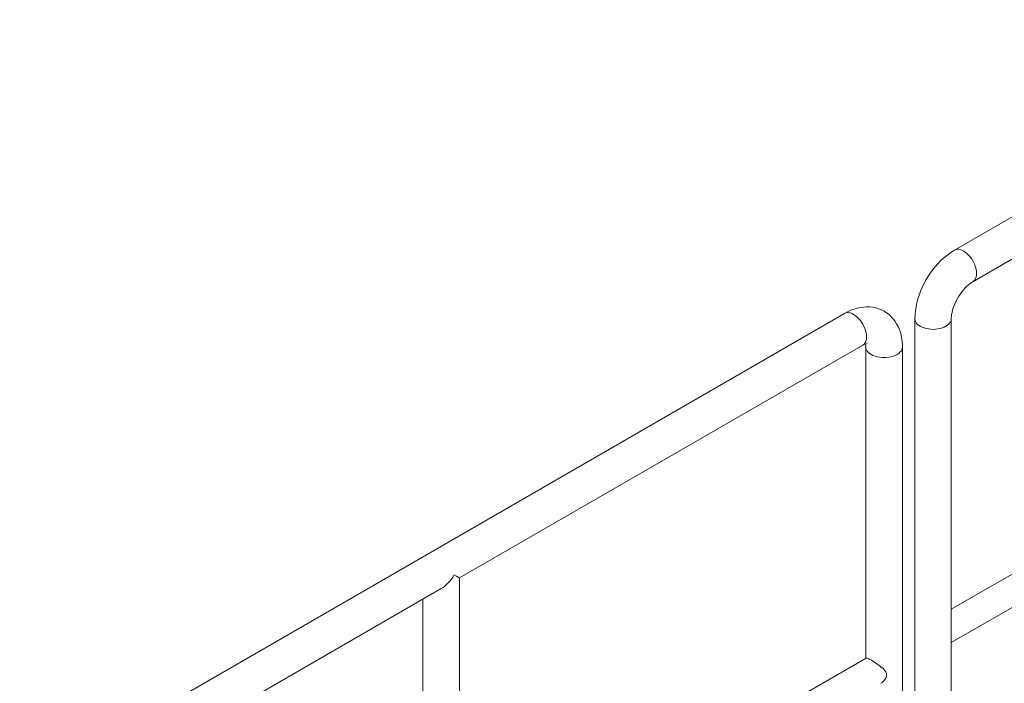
# Model space of a CAD drawing. Header units: millimetres. Extents: x 450 to 25135, y 150 to 17673.
# Tile 449 of 463: x 16850 to 17989, y 15456 to 16224. Entities that reach past the tile are written whole.
import ezdxf

# ---------------------------------------------------------------- set-up
doc = ezdxf.new("R2010")
doc.units = ezdxf.units.MM
doc.linetypes.add('SLD-Centrada-doble', pattern=[12.7, 6.35, -1.27, 1.27, -1.27, 1.27, -1.27])
doc.linetypes.add('SLD-Continua', pattern=[0])
doc.layers.add('OCULTA', color=8, linetype='SLD-Continua')

msp = doc.modelspace()

# ---------------------------------------------------------------- linework, layer by layer
at = {"layer": 'OCULTA', "linetype": 'SLD-Continua', "lineweight": 18, "ltscale": 30}
for p, q in [((19381.4, 16793.7), (17931.8, 15957.1)), ((17952.9, 15920.6), (18413.8, 16186.6)), ((17804.4, 15883.8), (16849.8, 15332.9)), ((17885.9, 15877.6), (17885.9, 15033.2)), ((17928.1, 15515.4), (17928.1, 15877.6)), ((17358.9, 15577.7), (17825.6, 15847.1)), ((17829.2, 15845), (17829.2, 15484.7)), ((17871.6, 15000.6), (17871.6, 15845)), ((18393.1, 15809.9), (17928.1, 15541.6)), ((17928.1, 15503), (18409.8, 15781)), ((17358.9, 15187.9), (17358.9, 15577.7)), ((16871, 15296.1), (17337.7, 15565.5)), ((17316.5, 15553.3), (17316.5, 15188.9)), ((17928.1, 15158), (17928.1, 15504)), ((17829.5, 15485), (17358.9, 15213.3))]:
    msp.add_line(p, q, dxfattribs=at)
at = {"layer": 'OCULTA', "linetype": 'SLD-Continua', "lineweight": 18, "ltscale": 30, "flags": 128}
for points in [[(17931.8, 15957.1), (17929.7, 15955.8), (17926, 15953.4), (17922.5, 15950.7), (17919, 15947.8), (17915.7, 15944.6), (17912.5, 15941.3), (17909.4, 15937.8), (17906.5, 15934.1), (17903.7, 15930.3), (17901.1, 15926.3), (17898.7, 15922.2), (17896.4, 15918.1), (17894.4, 15913.8), (17892.5, 15909.5), (17890.9, 15905.1), (17889.4, 15900.7), (17888.2, 15896.2), (17887.3, 15891.7), (17886.6, 15887.2), (17886.1, 15882.7), (17885.9, 15878.5), (17885.9, 15877.6)], [(17942.4, 15956.1), (17940.4, 15957), (17938.5, 15957.7), (17936.7, 15958.1), (17934.9, 15958.1), (17933.3, 15957.7), (17931.8, 15957.1), (17931.8, 15957.1)], [(17952.9, 15920.6), (17952.9, 15920.6), (17954.2, 15921.5), (17955.3, 15922.8), (17956.1, 15924.3), (17956.8, 15926.1), (17957.1, 15928.1), (17957.3, 15930.2), (17957.1, 15932.6), (17956.8, 15935), (17956.1, 15937.5), (17955.3, 15940), (17954.2, 15942.5), (17952.9, 15944.9), (17951.4, 15947.3), (17949.8, 15949.5), (17948.1, 15951.5), (17946.2, 15953.3), (17944.3, 15954.8), (17942.4, 15956.1), (17940.4, 15957), (17938.5, 15957.7), (17936.7, 15958.1), (17934.9, 15958.1), (17933.3, 15957.7), (17931.8, 15957.1)], [(17952.9, 15920.6), (17954.2, 15921.5), (17955.3, 15922.8), (17956.1, 15924.3), (17956.8, 15926.1), (17957.1, 15928.1), (17957.3, 15930.2), (17957.1, 15932.6), (17956.8, 15935), (17956.1, 15937.5), (17955.3, 15940), (17954.2, 15942.5), (17952.9, 15944.9), (17951.4, 15947.3), (17949.8, 15949.5), (17948.1, 15951.5), (17946.2, 15953.3), (17944.3, 15954.8), (17942.4, 15956.1)], [(17928.1, 15877.6), (17928.1, 15878.6), (17928.2, 15880.6), (17928.5, 15882.8), (17929, 15885.1), (17929.6, 15887.7), (17930.4, 15890.3), (17931.3, 15893), (17932.5, 15895.8), (17933.8, 15898.6), (17935.3, 15901.3), (17936.9, 15904), (17938.6, 15906.6), (17940.4, 15909), (17942.2, 15911.3), (17944.1, 15913.4), (17946.1, 15915.4), (17947.9, 15917), (17949.8, 15918.5), (17951.5, 15919.7), (17952.9, 15920.6)], [(17871.6, 15845), (17871.5, 15847.5), (17871.2, 15851.8), (17870.6, 15856.1), (17869.7, 15860.2), (17868.5, 15864.1), (17867, 15867.8), (17865.2, 15871.2), (17863.3, 15874.5), (17861, 15877.4), (17858.6, 15880.1), (17856, 15882.5), (17853.2, 15884.6), (17850.2, 15886.5), (17847.1, 15888), (17843.9, 15889.3), (17840.6, 15890.3), (17837.2, 15891), (17833.8, 15891.4), (17830.2, 15891.5), (17826.6, 15891.3), (17823, 15890.8), (17819.3, 15890), (17815.5, 15888.9), (17811.8, 15887.5), (17808, 15885.8), (17804.4, 15883.8)], [(17885.9, 15877.6), (17885.9, 15877.6), (17886.1, 15876), (17886.6, 15874.5), (17887.5, 15873), (17888.7, 15871.5), (17890.3, 15870.2), (17892.1, 15869), (17894.2, 15868), (17896.5, 15867.1), (17898.9, 15866.4), (17901.5, 15865.9), (17904.3, 15865.6), (17907, 15865.4), (17909.8, 15865.6), (17912.5, 15865.9), (17915.1, 15866.4), (17917.5, 15867.1), (17919.8, 15868), (17921.9, 15869), (17923.7, 15870.2), (17925.3, 15871.5), (17926.5, 15873), (17927.4, 15874.5), (17927.9, 15876), (17928.1, 15877.6)], [(17885.9, 15877.6), (17886.1, 15876), (17886.6, 15874.5), (17887.5, 15873), (17888.7, 15871.5), (17890.3, 15870.2), (17892.1, 15869), (17894.2, 15868), (17896.5, 15867.1), (17898.9, 15866.4), (17901.5, 15865.9), (17904.3, 15865.6), (17907, 15865.4), (17909.8, 15865.6), (17912.5, 15865.9), (17915.1, 15866.4), (17917.5, 15867.1), (17919.8, 15868), (17921.9, 15869)], [(17921.9, 15869), (17923.7, 15870.2), (17925.3, 15871.5), (17926.5, 15873), (17927.4, 15874.5), (17927.9, 15876), (17928.1, 15877.6)], [(17927.9, 15508.6), (17927.9, 15510.2), (17928, 15512), (17928.1, 15514.5), (17928.1, 15516.2)], [(17846.4, 15455.8), (17848.1, 15456.9), (17850.2, 15458.9), (17852, 15461.3), (17852.7, 15462.7), (17853.1, 15464.3), (17853.2, 15465.9), (17852.9, 15467.4), (17852.2, 15469.1), (17851.1, 15470.7), (17849.1, 15472.9), (17846.7, 15474.9), (17844.1, 15476.9), (17841.3, 15478.9), (17839.3, 15480.2), (17837.4, 15481.4), (17835.6, 15482.5), (17833.9, 15483.4), (17832.6, 15484.1), (17831.5, 15484.6), (17830.7, 15484.9), (17830, 15485.1), (17829.5, 15484.9)]]:
    msp.add_lwpolyline(points, dxfattribs=at)
at = {"layer": 'OCULTA', "linetype": 'SLD-Centrada-doble', "lineweight": 18, "ltscale": 30, "flags": 128}
for points in [[(17804.4, 15883.8), (17805.9, 15884.4), (17807.5, 15884.8), (17809.3, 15884.7), (17811.1, 15884.4), (17813, 15883.7), (17815, 15882.8)], [(17815, 15882.8), (17817, 15881.5), (17818.9, 15879.9), (17820.7, 15878.1), (17822.5, 15876.1), (17824.1, 15873.9), (17825.6, 15871.6), (17826.9, 15869.1), (17828, 15866.6), (17828.8, 15864.1), (17829.5, 15861.6), (17829.9, 15859.1), (17830, 15856.8), (17829.9, 15854.6), (17829.5, 15852.6), (17828.8, 15850.8), (17828, 15849.3), (17826.9, 15848), (17825.6, 15847.1), (17825.6, 15847.1)], [(17871.6, 15845), (17871.6, 15845), (17871.4, 15843.4), (17870.8, 15841.8), (17869.9, 15840.3), (17868.7, 15838.9), (17867.2, 15837.6), (17865.3, 15836.4), (17863.3, 15835.3), (17861, 15834.4), (17858.5, 15833.7), (17855.8, 15833.2), (17853.1, 15832.9), (17850.4, 15832.8), (17847.6, 15832.9), (17844.9, 15833.2), (17842.2, 15833.7), (17839.8, 15834.4), (17837.4, 15835.3), (17835.4, 15836.4), (17833.5, 15837.6), (17832, 15838.9), (17830.8, 15840.3), (17829.9, 15841.8), (17829.3, 15843.4), (17829.2, 15845)]]:
    msp.add_lwpolyline(points, dxfattribs=at)
at = {"layer": 'OCULTA', "linetype": 'SLD-Continua', "lineweight": 18, "ltscale": 900}
for centre, radius, start, end in [((17832.2, 15837.6), 11.5, 96.8962, 124.7574), ((17811.9, 15845.3), 17.3, 358.8916, 10.8955), ((17991.4, 15508.6), 63.5, 180.012, 184.0979)]:
    msp.add_arc(centre, radius, start, end, dxfattribs=at)
for major_axis, ratio, start_param, end_param in [((15, 26), 0.577299, 3.926858, 4.712522), ((21.2, -12.2), 0.000231, 6.283052, 7.068717)]:
    msp.add_ellipse((17337.7, 15590), major_axis=major_axis, ratio=ratio, start_param=start_param, end_param=end_param, dxfattribs=at)

doc.saveas('drawing.dxf')
